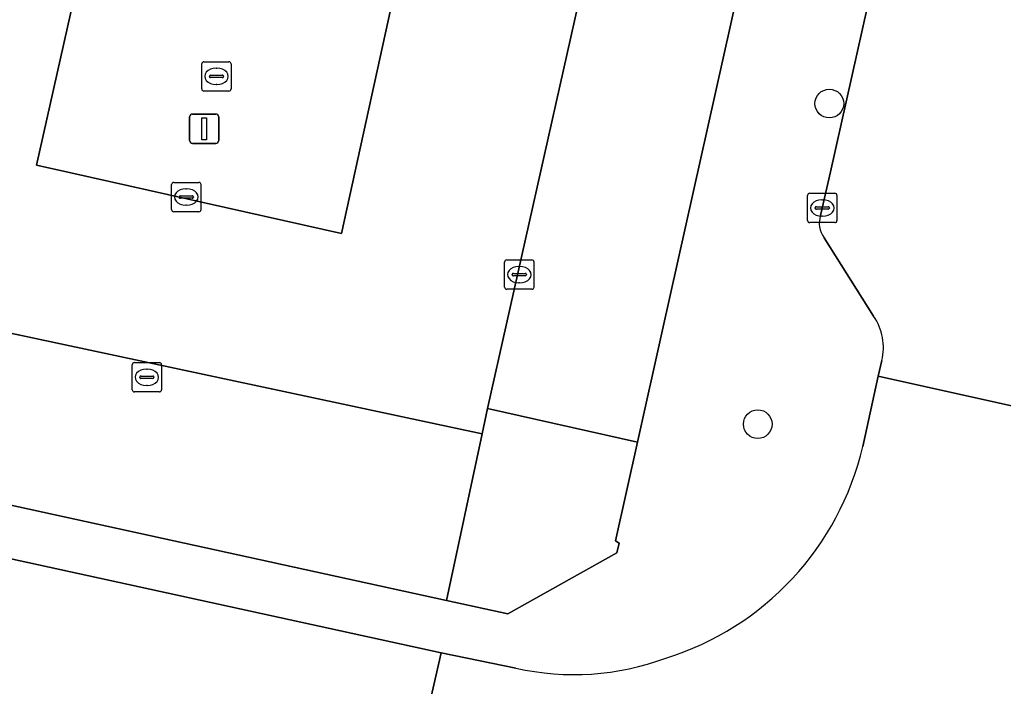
# Model space of a CAD drawing. Extents: x 162172 to 163187, y 382874 to 383685.
# Drawn here: x 162523.12 to 162556.6, y 383029.41 to 383052.12 of the extents above; entities that cross this region are included whole.
import ezdxf

# ---------------------------------------------------------------- set-up
doc = ezdxf.new("R2010")
doc.units = 0
for name, color, linetype in [('IMGEO_Boom', 7, 'Continuous'), ('IMGEO_Groenvoorziening', 7, 'Continuous'), ('IMGEO_Kolk', 7, 'Continuous'), ('IMGEO_Lichtmast', 7, 'Continuous'), ('IMGEO_Parkeervlak_open', 7, 'Continuous'), ('IMGEO_Rijbaan_lokaal_open', 7, 'Continuous'), ('IMGEO_Voetpad_open', 7, 'Continuous')]:
    doc.layers.add(name, color=color, linetype=linetype)

msp = doc.modelspace()

# ---------------------------------------------------------------- linework, layer by layer
at = {"layer": 'IMGEO_Boom'}
for centre in [(162550.677, 383049.262), (162548.24, 383038.342)]:
    msp.add_circle(centre, 0.489, dxfattribs=at)
at = {"layer": 'IMGEO_Groenvoorziening'}
msp.add_lwpolyline([(162544.152, 383037.734), (162539.046, 383038.87), (162538.864, 383038.014), (162537.65, 383032.335), (162539.733, 383031.879), (162543.441, 383033.959), (162543.521, 383034.285), (162543.402, 383034.365)], close=True, dxfattribs=at)
at = {"layer": 'IMGEO_Kolk'}
for p, q in [((162529.391, 383050.688), (162530.243, 383050.688)), ((162529.316, 383049.762), (162529.316, 383050.614)), ((162529.804, 383050.468), (162529.829, 383050.468)), ((162530.317, 383050.614), (162530.317, 383049.762)), ((162529.575, 383050.182), (162529.575, 383050.194)), ((162530.013, 383050.145), (162529.615, 383050.145)), ((162529.618, 383050.231), (162530.016, 383050.231)), ((162530.059, 383050.194), (162530.059, 383050.182)), ((162530.243, 383049.688), (162529.391, 383049.688)), ((162529.827, 383049.908), (162529.802, 383049.908)), ((162528.289, 383045.652), (162528.289, 383046.504)), ((162528.364, 383046.578), (162529.216, 383046.578)), ((162528.777, 383046.358), (162528.802, 383046.358)), ((162529.29, 383046.504), (162529.29, 383045.652)), ((162528.548, 383046.072), (162528.548, 383046.084)), ((162528.986, 383046.035), (162528.588, 383046.035)), ((162528.591, 383046.121), (162528.989, 383046.121)), ((162529.032, 383046.084), (162529.032, 383046.072)), ((162549.936, 383045.28), (162549.936, 383046.132)), ((162550.011, 383046.206), (162550.863, 383046.206)), ((162550.424, 383045.986), (162550.449, 383045.986)), ((162550.937, 383046.132), (162550.937, 383045.28)), ((162528.8, 383045.798), (162528.775, 383045.798)), ((162550.195, 383045.7), (162550.195, 383045.712)), ((162550.633, 383045.663), (162550.235, 383045.663)), ((162550.238, 383045.749), (162550.636, 383045.749)), ((162550.679, 383045.712), (162550.679, 383045.7)), ((162529.216, 383045.578), (162528.364, 383045.578)), ((162550.447, 383045.426), (162550.422, 383045.426)), ((162550.863, 383045.206), (162550.011, 383045.206)), ((162539.623, 383043.01), (162539.623, 383043.862)), ((162539.698, 383043.936), (162540.55, 383043.936)), ((162540.111, 383043.716), (162540.136, 383043.716)), ((162540.624, 383043.862), (162540.624, 383043.01)), ((162539.882, 383043.43), (162539.882, 383043.442)), ((162540.32, 383043.393), (162539.922, 383043.393)), ((162539.925, 383043.479), (162540.323, 383043.479)), ((162540.366, 383043.442), (162540.366, 383043.43)), ((162540.134, 383043.156), (162540.109, 383043.156)), ((162540.55, 383042.936), (162539.698, 383042.936)), ((162526.947, 383039.513), (162526.947, 383040.365)), ((162527.022, 383040.439), (162527.874, 383040.439)), ((162527.948, 383040.365), (162527.948, 383039.513)), ((162527.249, 383039.982), (162527.647, 383039.982)), ((162527.435, 383040.219), (162527.46, 383040.219)), ((162527.206, 383039.933), (162527.206, 383039.945)), ((162527.644, 383039.896), (162527.246, 383039.896)), ((162527.458, 383039.659), (162527.433, 383039.659)), ((162527.69, 383039.945), (162527.69, 383039.933)), ((162527.874, 383039.439), (162527.022, 383039.439))]:
    msp.add_line(p, q, dxfattribs=at)
for points in [[(162529.391, 383050.688), (162530.243, 383050.688)], [(162529.316, 383049.762), (162529.316, 383050.614)], [(162530.317, 383050.614), (162530.317, 383049.762)], [(162530.243, 383049.688), (162529.391, 383049.688)], [(162528.289, 383045.652), (162528.289, 383046.504)], [(162528.364, 383046.578), (162529.216, 383046.578)], [(162529.29, 383046.504), (162529.29, 383045.652)], [(162549.936, 383045.28), (162549.936, 383046.132)], [(162550.011, 383046.206), (162550.863, 383046.206)], [(162550.937, 383046.132), (162550.937, 383045.28)], [(162529.216, 383045.578), (162528.364, 383045.578)], [(162550.863, 383045.206), (162550.011, 383045.206)], [(162539.623, 383043.01), (162539.623, 383043.862)], [(162539.698, 383043.936), (162540.55, 383043.936)], [(162540.624, 383043.862), (162540.624, 383043.01)], [(162540.55, 383042.936), (162539.698, 383042.936)], [(162526.947, 383039.513), (162526.947, 383040.365)], [(162527.022, 383040.439), (162527.874, 383040.439)], [(162527.948, 383040.365), (162527.948, 383039.513)], [(162527.874, 383039.439), (162527.022, 383039.439)]]:
    msp.add_lwpolyline(points, dxfattribs=at)
for centre, radius, start, end in [((162529.393, 383050.612), 0.0765, 91.552, 178.448), ((162529.393, 383050.612), 0.0765, 91.552, 178.448), ((162530.241, 383050.612), 0.0765, 1.552, 88.448), ((162530.241, 383050.612), 0.0765, 1.552, 88.448), ((162529.615, 383050.191), 0.0403, 85.8775, 175.7526), ((162529.612, 383050.181), 0.0366, 178.938, 274.7102), ((162530.016, 383050.188), 0.043, 264.8664, 352.4533), ((162530.02, 383050.193), 0.0386, 1.7309, 96.639), ((162529.393, 383049.764), 0.0765, 181.552, 268.448), ((162529.393, 383049.764), 0.0765, 181.552, 268.448), ((162530.241, 383049.764), 0.0765, 271.552, 358.448), ((162530.241, 383049.764), 0.0765, 271.552, 358.448), ((162528.366, 383046.502), 0.0765, 91.552, 178.448), ((162528.366, 383046.502), 0.0765, 91.552, 178.448), ((162529.214, 383046.502), 0.0765, 1.552, 88.448), ((162529.214, 383046.502), 0.0765, 1.552, 88.448), ((162528.588, 383046.081), 0.0403, 85.8775, 175.7526), ((162528.585, 383046.071), 0.0366, 178.938, 274.7102), ((162528.989, 383046.078), 0.043, 264.8664, 352.4533), ((162528.993, 383046.083), 0.0386, 1.7309, 96.639), ((162550.013, 383046.13), 0.0765, 91.552, 178.448), ((162550.013, 383046.13), 0.0765, 91.552, 178.448), ((162550.861, 383046.13), 0.0765, 1.552, 88.448), ((162550.861, 383046.13), 0.0765, 1.552, 88.448), ((162528.366, 383045.654), 0.0765, 181.552, 268.448), ((162528.366, 383045.654), 0.0765, 181.552, 268.448), ((162529.214, 383045.654), 0.0765, 271.552, 358.448), ((162529.214, 383045.654), 0.0765, 271.552, 358.448), ((162550.235, 383045.709), 0.0403, 85.8775, 175.7526), ((162550.232, 383045.699), 0.0366, 178.938, 274.7102), ((162550.636, 383045.706), 0.043, 264.8664, 352.4533), ((162550.64, 383045.711), 0.0386, 1.7309, 96.639), ((162550.013, 383045.282), 0.0765, 181.552, 268.448), ((162550.013, 383045.282), 0.0765, 181.552, 268.448), ((162550.861, 383045.282), 0.0765, 271.552, 358.448), ((162550.861, 383045.282), 0.0765, 271.552, 358.448), ((162539.7, 383043.86), 0.0765, 91.552, 178.448), ((162539.7, 383043.86), 0.0765, 91.552, 178.448), ((162540.548, 383043.86), 0.0765, 1.552, 88.448), ((162540.548, 383043.86), 0.0765, 1.552, 88.448), ((162539.922, 383043.439), 0.0403, 85.8775, 175.7526), ((162539.919, 383043.429), 0.0366, 178.938, 274.7102), ((162540.323, 383043.436), 0.043, 264.8664, 352.4533), ((162540.327, 383043.441), 0.0386, 1.7309, 96.639), ((162539.7, 383043.012), 0.0765, 181.552, 268.448), ((162539.7, 383043.012), 0.0765, 181.552, 268.448), ((162540.548, 383043.012), 0.0765, 271.552, 358.448), ((162540.548, 383043.012), 0.0765, 271.552, 358.448), ((162527.024, 383040.363), 0.0765, 91.552, 178.448), ((162527.024, 383040.363), 0.0765, 91.552, 178.448), ((162527.872, 383040.363), 0.0765, 1.552, 88.448), ((162527.872, 383040.363), 0.0765, 1.552, 88.448), ((162527.246, 383039.942), 0.0403, 85.8775, 175.7526), ((162527.651, 383039.944), 0.0386, 1.7309, 96.639), ((162527.243, 383039.932), 0.0366, 178.938, 274.7102), ((162527.647, 383039.939), 0.043, 264.8664, 352.4533), ((162527.024, 383039.515), 0.0765, 181.552, 268.448), ((162527.024, 383039.515), 0.0765, 181.552, 268.448), ((162527.872, 383039.515), 0.0765, 271.552, 358.448), ((162527.872, 383039.515), 0.0765, 271.552, 358.448)]:
    msp.add_arc(centre, radius, start, end, dxfattribs=at)
for centre, major_axis, ratio, start_param, end_param in [((162529.803, 383050.188), (-0.387, 0.002), 0.722429, 4.712389, 7.853982), ((162529.828, 383050.188), (-0.39, 0.002), 0.717154, 1.570796, 4.712389), ((162528.776, 383046.078), (-0.387, 0.002), 0.722429, 4.712389, 7.853982), ((162528.801, 383046.078), (-0.39, 0.002), 0.717154, 1.570796, 4.712389), ((162550.423, 383045.706), (-0.387, 0.002), 0.722429, 4.712389, 7.853982), ((162550.448, 383045.706), (-0.39, 0.002), 0.717154, 1.570796, 4.712389), ((162540.11, 383043.436), (-0.387, 0.002), 0.722429, 4.712389, 7.853982), ((162540.135, 383043.436), (-0.39, 0.002), 0.717154, 1.570796, 4.712389), ((162527.434, 383039.939), (-0.387, 0.002), 0.722429, 4.712389, 7.853982), ((162527.459, 383039.939), (-0.39, 0.002), 0.717154, 1.570796, 4.712389)]:
    msp.add_ellipse(centre, major_axis=major_axis, ratio=ratio, start_param=start_param, end_param=end_param, dxfattribs=at)
at = {"layer": 'IMGEO_Lichtmast'}
for p, q in [((162528.902, 383048.006), (162528.902, 383048.806)), ((162528.902, 383048.806), (162528.902, 383048.006)), ((162529.002, 383048.906), (162529.792, 383048.906)), ((162529.792, 383048.906), (162529.002, 383048.906)), ((162529.892, 383048.806), (162529.892, 383048.006)), ((162529.892, 383048.006), (162529.892, 383048.806)), ((162529.792, 383047.906), (162529.002, 383047.906)), ((162529.002, 383047.906), (162529.792, 383047.906))]:
    msp.add_line(p, q, dxfattribs=at)
msp.add_lwpolyline([(162529.322, 383048.781), (162529.472, 383048.781), (162529.472, 383048.031), (162529.322, 383048.031), (162529.322, 383048.781)], dxfattribs=at)
for centre, start, end in [((162529.002, 383048.806), 90, 180), ((162529.002, 383048.806), 90, 180), ((162529.792, 383048.806), 0, 90), ((162529.792, 383048.806), 360, 90), ((162529.002, 383048.006), 180, 270), ((162529.002, 383048.006), 180, 270), ((162529.792, 383048.006), 270, 0), ((162529.792, 383048.006), 270, 0)]:
    msp.add_arc(centre, 0.1, start, end, dxfattribs=at)
at = {"layer": 'IMGEO_Parkeervlak_open'}
for points in [[(162539.292, 383068.672), (162529.046, 383071.027), (162523.692, 383047.165), (162524.854, 383046.904), (162534.073, 383044.836)], [(162550.171, 383064.753), (162545.233, 383065.861), (162545.109, 383065.887), (162542.923, 383056.195), (162539.046, 383038.87), (162544.152, 383037.734), (162545.002, 383041.552)], [(162449.867, 383057.026), (162448.717, 383051.807), (162494.028, 383041.886), (162537.65, 383032.335), (162538.864, 383038.014)]]:
    msp.add_lwpolyline(points, close=True, dxfattribs=at)
at = {"layer": 'IMGEO_Rijbaan_lokaal_open'}
msp.add_lwpolyline([(162529.046, 383071.027), (162529.218, 383071.835), (162539.425, 383069.56), (162539.292, 383068.672), (162534.073, 383044.836), (162524.854, 383046.904), (162523.692, 383047.165)], close=True, dxfattribs=at)
for points in [[(162555.229, 383070.386), (162555.955, 383070.206), (162554.686, 383064.7), (162550.714, 383046.937), (162550.376, 383045.454)], [(162448.511, 383057.335), (162449.867, 383057.026), (162538.864, 383038.014), (162539.046, 383038.87), (162542.923, 383056.195), (162545.109, 383065.887), (162545.233, 383065.861), (162545.324, 383066.29)], [(162442.859, 383046.021), (162536.233, 383025.143), (162537.469, 383030.557), (162493.634, 383040.136)], [(162550.497, 383044.69), (162552.185, 383042.021)], [(162552.46, 383040.505), (162552.341, 383039.976), (162560.96, 383038.054), (162561.019, 383038.33)], [(162560.598, 383036.376), (162560.96, 383038.054), (162552.341, 383039.976), (162551.815, 383037.578)], [(162540.007, 383030.034), (162537.469, 383030.557), (162536.233, 383025.143), (162543.947, 383023.434), (162549.926, 383021.874), (162553.583, 383021.058), (162553.852, 383020.997), (162558.737, 383019.897), (162566.741, 383018.195), (162567.067, 383018.123), (162568.518, 383024.457)]]:
    msp.add_lwpolyline(points, dxfattribs=at)
for centre, radius, start, end in [((162551.179, 383045.19), 0.845, 161.7603, 216.2389), ((162550.648, 383040.959), 1.868, 345.9286, 34.6346), ((162542.167, 383039.835), 9.908, 287.273, 346.8358), ((162541.988, 383038.776), 8.964, 257.2291, 290.3737)]:
    msp.add_arc(centre, radius, start, end, dxfattribs=at)
at = {"layer": 'IMGEO_Voetpad_open'}
for points in [[(162550.376, 383045.454), (162550.714, 383046.937), (162554.686, 383064.7), (162550.374, 383065.662), (162550.171, 383064.753), (162545.002, 383041.552), (162544.152, 383037.734), (162543.402, 383034.365), (162543.521, 383034.285), (162543.441, 383033.959), (162539.733, 383031.879), (162537.65, 383032.335), (162494.028, 383041.886), (162493.634, 383040.136), (162537.469, 383030.557), (162540.007, 383030.034)], [(162552.185, 383042.021), (162550.497, 383044.69)], [(162551.815, 383037.578), (162552.341, 383039.976), (162552.46, 383040.505)]]:
    msp.add_lwpolyline(points, dxfattribs=at)
for centre, radius, start, end in [((162551.179, 383045.19), 0.845, 161.7603, 216.2389), ((162550.648, 383040.959), 1.868, 345.9286, 34.6346), ((162542.167, 383039.835), 9.908, 287.273, 346.8358), ((162541.988, 383038.776), 8.964, 257.2291, 290.3737)]:
    msp.add_arc(centre, radius, start, end, dxfattribs=at)

doc.saveas('drawing.dxf')
